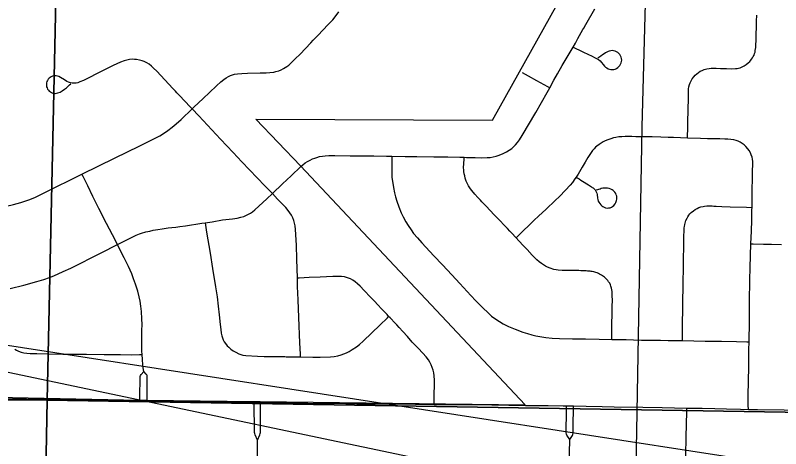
# Model space of a CAD drawing. Extents: x 0 to 34, y 0 to 22.
# Drawn here: x 4.409 to 5.051, y 15.907 to 16.271 of the extents above; entities that cross this region are included whole.
import ezdxf

# ---------------------------------------------------------------- set-up
doc = ezdxf.new("R2010")
doc.units = 0
for name, color, linetype in [('GM_X_City_Street', 7, 'Continuous'), ('GM_X_Corporation', 7, 'Continuous'), ('GM_X_Minor_River', 7, 'Continuous'), ('GM_X_Township_Road', 7, 'Continuous'), ('SH_Text', 7, 'Continuous')]:
    doc.layers.add(name, color=color, linetype=linetype)

msp = doc.modelspace()

# ---------------------------------------------------------------- linework, layer by layer
at = {"layer": 'GM_X_City_Street'}
for points in [[(4.64822, 15.98421), (4.64811, 15.98656), (4.64765, 15.99604), (4.64681, 16.01717), (4.6462, 16.03208), (4.64576, 16.04327), (4.64558, 16.05017), (4.64518, 16.06627), (4.64477, 16.07805), (4.64415, 16.09106), (4.64381, 16.09408), (4.64331, 16.09643), (4.64261, 16.09872), (4.64169, 16.10093), (4.64059, 16.10307), (4.63933, 16.10514), (4.63792, 16.1071), (4.63597, 16.10944), (4.63345, 16.11212), (4.62904, 16.1165), (4.62458, 16.12121), (4.62348, 16.12237), (4.62265, 16.12328), (4.62177, 16.12417), (4.61836, 16.12779), (4.599, 16.14801), (4.59171, 16.15567), (4.58115, 16.16706), (4.5628, 16.1865), (4.55724, 16.19235), (4.55552, 16.19415), (4.54659, 16.20371), (4.54444, 16.20593), (4.54317, 16.20732), (4.54103, 16.20956), (4.52747, 16.22409), (4.52486, 16.22668), (4.52304, 16.2283), (4.52114, 16.22978), (4.51912, 16.23103), (4.51696, 16.23204), (4.51528, 16.23267), (4.51297, 16.23331), (4.5106, 16.23374), (4.50871, 16.23395), (4.50702, 16.23402), (4.50466, 16.23384), (4.50233, 16.23336), (4.50004, 16.23267), (4.49721, 16.23156), (4.49107, 16.22865), (4.48211, 16.22433), (4.46598, 16.21622), (4.46305, 16.21494), (4.46119, 16.21433), (4.45991, 16.21402), (4.45792, 16.21382), (4.45657, 16.2139), (4.45525, 16.21413), (4.45334, 16.21478), (4.45214, 16.21537), (4.44994, 16.21671), (4.44684, 16.21872), (4.44527, 16.2195), (4.4442, 16.21986), (4.44313, 16.22007), (4.44202, 16.22015), (4.44094, 16.22004), (4.43989, 16.21976), (4.43888, 16.21931), (4.43794, 16.21874), (4.43709, 16.21803), (4.43635, 16.2172), (4.43575, 16.21628), (4.43529, 16.21528), (4.43499, 16.21423), (4.43485, 16.21313), (4.43488, 16.21204), (4.43508, 16.21096), (4.43544, 16.20991), (4.43594, 16.20892), (4.43657, 16.20801), (4.43733, 16.20721), (4.43819, 16.20654), (4.43915, 16.20602), (4.44019, 16.20564), (4.44126, 16.20541), (4.44237, 16.20536), (4.44348, 16.20546), (4.44457, 16.20572), (4.44632, 16.20643), (4.44817, 16.20751), (4.45009, 16.20883), (4.45173, 16.21011), (4.45327, 16.21153), (4.45434, 16.2125), (4.45537, 16.21345)], [(4.40441, 16.04142), (4.41605, 16.04447), (4.42689, 16.04739), (4.43286, 16.0492), (4.43759, 16.05082), (4.44109, 16.05218), (4.44907, 16.05574), (4.4553, 16.0586), (4.46086, 16.06141), (4.47533, 16.0686), (4.47915, 16.07066), (4.48244, 16.07242), (4.49302, 16.07763), (4.49447, 16.07836), (4.50577, 16.08409), (4.5102, 16.08624), (4.51303, 16.08741), (4.51475, 16.08798), (4.51826, 16.08903), (4.52162, 16.08981), (4.52441, 16.0904), (4.5283, 16.09111), (4.53211, 16.09173), (4.53718, 16.09241), (4.54017, 16.09281), (4.54345, 16.09315), (4.547, 16.09353), (4.55174, 16.09425), (4.56544, 16.09633), (4.56814, 16.09673), (4.57408, 16.09761), (4.5826, 16.09907), (4.59124, 16.1001), (4.59497, 16.10072), (4.59805, 16.1014), (4.60051, 16.10208), (4.60293, 16.10299), (4.60467, 16.10385), (4.60633, 16.10486), (4.60791, 16.10599), (4.60985, 16.10762), (4.62001, 16.11681), (4.62458, 16.12121), (4.63302, 16.12933), (4.64026, 16.13611), (4.64858, 16.144)], [(4.51656, 15.97188), (4.51615, 15.97508), (4.51588, 15.97755), (4.51543, 15.98193), (4.51518, 15.98604), (4.51505, 15.98883), (4.51491, 15.9938), (4.51508, 16.00626), (4.51517, 16.01121), (4.51505, 16.01614), (4.51464, 16.0223), (4.51417, 16.02659), (4.51351, 16.03084), (4.51276, 16.03445), (4.51152, 16.03922), (4.50973, 16.04513), (4.50812, 16.0498), (4.50653, 16.05381), (4.50373, 16.06), (4.50021, 16.06724), (4.49563, 16.07607), (4.49447, 16.07836), (4.49031, 16.08661), (4.48546, 16.09601), (4.47904, 16.1088), (4.47399, 16.1188), (4.46967, 16.12776), (4.46567, 16.13559), (4.46466, 16.13757)], [(4.56814, 16.09673), (4.56943, 16.0889), (4.57236, 16.07111), (4.57431, 16.05822), (4.57693, 16.0429), (4.57769, 16.03797), (4.57826, 16.03448), (4.57914, 16.02686), (4.58001, 16.01946), (4.58082, 16.01139), (4.5812, 16.0071), (4.58166, 16.00408), (4.58218, 16.00174), (4.58272, 16.00003), (4.58339, 15.99838), (4.58422, 15.99681), (4.58519, 15.99534), (4.5867, 15.9935), (4.58795, 15.9922), (4.58976, 15.99063), (4.5917, 15.98923), (4.59379, 15.98802), (4.59649, 15.98666), (4.59813, 15.98605), (4.59983, 15.98567), (4.60221, 15.98542), (4.61211, 15.98468), (4.61766, 15.9845), (4.62883, 15.98439), (4.63504, 15.98434), (4.63628, 15.98429), (4.64822, 15.98421), (4.65866, 15.98393), (4.66485, 15.98398), (4.67349, 15.98428), (4.67652, 15.98455), (4.6795, 15.98508), (4.68243, 15.98584), (4.68472, 15.98663), (4.68695, 15.98757), (4.6891, 15.98867), (4.69171, 15.99023), (4.69526, 15.99264), (4.69767, 15.99452), (4.70089, 15.99735), (4.70802, 16.00424), (4.71471, 16.01077), (4.72113, 16.01705), (4.72223, 16.01813)], [(4.76033, 15.94427), (4.76056, 15.95226), (4.76081, 15.96092), (4.76074, 15.9646), (4.76047, 15.96825), (4.76013, 15.97064), (4.75959, 15.97298), (4.75885, 15.97526), (4.75793, 15.97748), (4.75682, 15.97961), (4.75554, 15.98166), (4.75373, 15.98408), (4.75091, 15.98733), (4.74713, 15.9914), (4.74207, 15.9966), (4.73799, 16.00113), (4.73417, 16.00538), (4.73113, 16.00876), (4.72909, 16.01093), (4.72675, 16.01343), (4.72432, 16.01601), (4.72346, 16.01689), (4.72223, 16.01813), (4.72086, 16.01959), (4.71851, 16.02213), (4.71623, 16.0246), (4.71311, 16.02791), (4.71028, 16.03092), (4.70707, 16.03432), (4.70173, 16.03996), (4.69835, 16.04355), (4.69613, 16.04561), (4.69425, 16.04711), (4.69225, 16.04843), (4.69013, 16.04956), (4.68849, 16.05027), (4.68681, 16.05084), (4.68507, 16.05125), (4.68272, 16.05158), (4.6797, 16.05169), (4.6754, 16.05157), (4.66484, 16.05104), (4.65553, 16.05079), (4.64712, 16.05026), (4.64558, 16.05017)], [(4.40826, 15.99064), (4.4098, 15.98972), (4.41141, 15.98895), (4.41364, 15.98815), (4.41597, 15.98759), (4.41836, 15.98723), (4.42139, 15.98698), (4.42694, 15.9869), (4.43629, 15.98677), (4.4487, 15.98654), (4.4686, 15.98629), (4.48352, 15.98615), (4.4972, 15.98608), (4.50652, 15.98598), (4.51314, 15.98603), (4.51518, 15.98604)], [(4.51323, 15.94738), (4.51326, 15.9487), (4.51342, 15.95626), (4.51351, 15.96125), (4.51347, 15.96339), (4.51351, 15.96675), (4.51358, 15.96763), (4.51391, 15.96862), (4.51452, 15.96944), (4.51656, 15.97188)], [(4.51953, 15.94732), (4.51953, 15.9483), (4.51953, 15.96279), (4.5195, 15.96461), (4.51952, 15.96703), (4.51952, 15.9677), (4.51945, 15.96838), (4.5192, 15.96914), (4.51874, 15.96969), (4.51656, 15.97188)]]:
    msp.add_lwpolyline(points, dxfattribs=at)
at = {"layer": 'GM_X_Corporation'}
for points in [[(4.45758, 16.96884), (4.43539, 15.94772), (3.42156, 15.95047), (3.43407, 16.44072), (4.34219, 16.86945), (4.29316, 16.97456)], [(4.45758, 16.96884), (5.47838, 16.95118), (5.45089, 15.93126), (4.43539, 15.94772)], [(3.42156, 15.95047), (4.43539, 15.94772), (4.41668, 14.93339), (3.40873, 14.94631)], [(4.43539, 15.94772), (5.45089, 15.93126), (5.42802, 14.91887), (4.41668, 14.93339)]]:
    msp.add_lwpolyline(points, close=True, dxfattribs=at)
msp.add_lwpolyline([(4.21914, 15.95399), (4.513, 15.94794), (4.51931, 15.94788), (4.6091, 15.9466), (4.6144, 15.94655), (4.83686, 15.94394), (4.64835, 16.14456), (4.61059, 16.18365), (4.80944, 16.18301), (4.95035, 16.43559)], dxfattribs=at)
at = {"layer": 'GM_X_Minor_River'}
msp.add_lwpolyline([(4.98588, 17.76947), (4.9787, 17.56607), (4.96999, 17.29932), (4.96524, 17.16538), (4.95657, 16.93205), (4.9509, 16.75638), (4.94055, 16.39518), (4.9347, 16.1774), (4.93025, 15.92165), (4.9265, 15.72131), (4.92336, 15.4796), (4.92222, 15.27619), (4.92282, 15.17713), (4.92051, 14.91302), (4.91908, 14.60032), (4.91777, 14.44208)], dxfattribs=at)
at = {"layer": 'GM_X_Township_Road'}
msp.add_line((4.87369, 15.88533), (4.87443, 15.91471), dxfattribs=at)
for points in [[(4.55724, 16.19235), (4.55877, 16.19381), (4.56646, 16.20107), (4.57186, 16.20623), (4.57771, 16.21178), (4.5814, 16.21505), (4.58379, 16.21695), (4.58579, 16.21831), (4.58786, 16.21953), (4.58949, 16.2203), (4.59115, 16.22093), (4.59287, 16.22141), (4.59523, 16.22182), (4.59888, 16.22218), (4.60381, 16.2224), (4.61435, 16.22253), (4.61938, 16.22261), (4.62254, 16.22282), (4.62569, 16.22325), (4.62758, 16.22368), (4.63005, 16.22439), (4.632, 16.22506), (4.63401, 16.22617), (4.63682, 16.22802), (4.63833, 16.22919), (4.64116, 16.23172), (4.64386, 16.23436), (4.64781, 16.23837), (4.65677, 16.24787), (4.65896, 16.25007), (4.66114, 16.25228), (4.66286, 16.25409), (4.67147, 16.26308), (4.67528, 16.26724), (4.67808, 16.27063), (4.6803, 16.2737)], [(4.87702, 16.24425), (4.87899, 16.24764), (4.8811, 16.25145), (4.88533, 16.25906), (4.88597, 16.26011), (4.88782, 16.26334), (4.89523, 16.27628)], [(4.97317, 16.16781), (4.9734, 16.17753), (4.97349, 16.18444), (4.97357, 16.18816), (4.97376, 16.1925), (4.97401, 16.20062), (4.97396, 16.20315), (4.97388, 16.20683), (4.97401, 16.20923), (4.97427, 16.21099), (4.97472, 16.21269), (4.97535, 16.21432), (4.97615, 16.21593), (4.97706, 16.21746), (4.97849, 16.21936), (4.9797, 16.22068), (4.98102, 16.22189), (4.98241, 16.22299), (4.98389, 16.22394), (4.98547, 16.22471), (4.98713, 16.22533), (4.98946, 16.22594), (4.99121, 16.22627), (4.99298, 16.22642), (4.99541, 16.22647), (4.99723, 16.22647), (5.00094, 16.22639), (5.00588, 16.22614), (5.01027, 16.22599), (5.01343, 16.22616), (5.01473, 16.22623), (5.01602, 16.22649), (5.01729, 16.22688), (5.01909, 16.22764), (5.02082, 16.22858), (5.02243, 16.22969), (5.02392, 16.2309), (5.02532, 16.23222), (5.02618, 16.23318), (5.02698, 16.23418), (5.02771, 16.23523), (5.02839, 16.23635), (5.02897, 16.23754), (5.02947, 16.23878), (5.02981, 16.24005), (5.03006, 16.2413), (5.0304, 16.24377), (5.0306, 16.24629), (5.03069, 16.24942), (5.03075, 16.25189), (5.03085, 16.25561), (5.03101, 16.26047), (5.03118, 16.26592), (5.03134, 16.271)], [(4.85742, 16.21007), (4.86092, 16.21644), (4.86397, 16.22177), (4.86802, 16.22884), (4.87205, 16.23574), (4.87702, 16.24425)], [(4.87702, 16.24425), (4.87775, 16.24386), (4.87996, 16.2428), (4.882, 16.24181), (4.88571, 16.24001), (4.88938, 16.23824), (4.89302, 16.23648), (4.89507, 16.23549), (4.89675, 16.23469), (4.89834, 16.23373), (4.89977, 16.23256), (4.90103, 16.23118), (4.90222, 16.22974)], [(4.90222, 16.22974), (4.90341, 16.22831), (4.9043, 16.22744), (4.90529, 16.22671), (4.90638, 16.22612), (4.90755, 16.2257), (4.90876, 16.22544), (4.90999, 16.22537), (4.91123, 16.22549), (4.91243, 16.22579), (4.91355, 16.22629), (4.91459, 16.22698), (4.91551, 16.22781), (4.9163, 16.22877), (4.91695, 16.22982), (4.91746, 16.23095), (4.91779, 16.23215), (4.9179, 16.23338), (4.91779, 16.23461), (4.91748, 16.23581), (4.91696, 16.23692), (4.91628, 16.23796), (4.91547, 16.2389), (4.91453, 16.23971), (4.91348, 16.24037), (4.91234, 16.24084), (4.91113, 16.24114), (4.90989, 16.24124), (4.90866, 16.24115), (4.90745, 16.24086), (4.9064, 16.24048), (4.90533, 16.23994), (4.90431, 16.23935), (4.90307, 16.23857), (4.90164, 16.23762), (4.90033, 16.23666), (4.89795, 16.235)], [(4.85742, 16.21007), (4.85597, 16.21087), (4.84659, 16.216), (4.83958, 16.21995), (4.83465, 16.22255)], [(4.78563, 16.15173), (4.78757, 16.15167), (4.79495, 16.15142), (4.79997, 16.15129), (4.80498, 16.15145), (4.80751, 16.15167), (4.81004, 16.15208), (4.81254, 16.15268), (4.81496, 16.15352), (4.81844, 16.155), (4.82129, 16.15639), (4.8235, 16.15769), (4.82559, 16.1592), (4.82705, 16.16046), (4.82886, 16.16228), (4.83052, 16.16423), (4.83203, 16.16628), (4.8344, 16.17), (4.84573, 16.18933), (4.85524, 16.2061), (4.85742, 16.21007)], [(4.46466, 16.13757), (4.49269, 16.15124), (4.51282, 16.16105), (4.52565, 16.16744), (4.53006, 16.1698), (4.5333, 16.17174), (4.53694, 16.17422), (4.54043, 16.17689), (4.5438, 16.17971), (4.54795, 16.1835), (4.55724, 16.19235)], [(4.97317, 16.16781), (4.96128, 16.16827), (4.95695, 16.1684), (4.95076, 16.16862), (4.94352, 16.16877), (4.9378, 16.1689), (4.93338, 16.16896), (4.92962, 16.16901), (4.92649, 16.16905), (4.92402, 16.16908), (4.9209, 16.16913), (4.91799, 16.16898), (4.91544, 16.16881), (4.91291, 16.16844), (4.91104, 16.16802), (4.90863, 16.1673), (4.90627, 16.16644), (4.90393, 16.16544), (4.90221, 16.16459), (4.90055, 16.16363), (4.89894, 16.16254), (4.89696, 16.16096), (4.89601, 16.16011), (4.89466, 16.15874), (4.8934, 16.15729), (4.89225, 16.15576), (4.89048, 16.15315), (4.88949, 16.15154), (4.88732, 16.14776), (4.88483, 16.14348), (4.8836, 16.14133), (4.88136, 16.13764), (4.87969, 16.13513)], [(5.02733, 16.10957), (5.02746, 16.11446), (5.02738, 16.1238), (5.02764, 16.13435), (5.02769, 16.13745), (5.0278, 16.14116), (5.02791, 16.14489), (5.02791, 16.14807), (5.02773, 16.15002), (5.02733, 16.15195), (5.0267, 16.1538), (5.02592, 16.15559), (5.02498, 16.1573), (5.02386, 16.1589), (5.02213, 16.16086), (5.02069, 16.16217), (5.01914, 16.16335), (5.01747, 16.16436), (5.01571, 16.16522), (5.01386, 16.16588), (5.01196, 16.16637), (5.00957, 16.1667), (5.00693, 16.16693), (5.00443, 16.167), (5.00036, 16.16708), (4.99494, 16.16718), (4.99, 16.16731), (4.98406, 16.16747), (4.97317, 16.16781)], [(4.64858, 16.144), (4.65018, 16.14548), (4.6521, 16.14694), (4.65413, 16.14824), (4.65626, 16.14936), (4.65826, 16.15034), (4.66015, 16.15107), (4.66191, 16.15162), (4.66423, 16.15227), (4.6666, 16.15273), (4.669, 16.15301), (4.67205, 16.15318), (4.67697, 16.15323), (4.69, 16.15305), (4.69498, 16.15305), (4.6981, 16.15298), (4.70431, 16.15283), (4.70991, 16.15284), (4.72047, 16.15277), (4.72484, 16.15267)], [(4.72484, 16.15267), (4.72483, 16.15046), (4.72476, 16.13903), (4.72502, 16.13474), (4.72535, 16.13169), (4.72626, 16.12623), (4.72715, 16.12201), (4.72801, 16.11842), (4.72904, 16.11489), (4.73069, 16.11026), (4.73281, 16.10515), (4.73441, 16.10183), (4.73676, 16.0975), (4.73863, 16.09433), (4.74102, 16.09076), (4.74322, 16.08781), (4.74633, 16.08399), (4.75004, 16.07985), (4.76017, 16.06896), (4.76748, 16.06133), (4.77513, 16.05316), (4.78185, 16.04583), (4.79113, 16.03582), (4.79541, 16.03133), (4.79801, 16.02866), (4.80102, 16.02552), (4.80593, 16.02085), (4.80871, 16.01846), (4.81065, 16.01699), (4.81525, 16.01391), (4.81841, 16.01201), (4.82273, 16.0097), (4.82836, 16.00738), (4.83474, 16.00502), (4.83883, 16.00368), (4.84238, 16.00273), (4.84573, 16.00182), (4.84921, 16.00112), (4.85423, 16.00042), (4.85938, 15.99987), (4.86565, 15.99959), (4.87652, 15.99941), (4.88754, 15.99921), (4.89896, 15.99901), (4.90948, 15.99883)], [(4.72484, 16.15267), (4.736, 16.15243), (4.74595, 16.15239), (4.76023, 16.15222), (4.77201, 16.15197), (4.78194, 16.15186), (4.78563, 16.15173)], [(4.82919, 16.08411), (4.82532, 16.08819), (4.8241, 16.08958), (4.82193, 16.0918), (4.81853, 16.0954), (4.81603, 16.09816), (4.81085, 16.10351), (4.80399, 16.11069), (4.80058, 16.1143), (4.79932, 16.11568), (4.79714, 16.11797), (4.79467, 16.12078), (4.79346, 16.12215), (4.79185, 16.12406), (4.79037, 16.12613), (4.78934, 16.12775), (4.78813, 16.13001), (4.78735, 16.13178), (4.78657, 16.13422), (4.78609, 16.13607), (4.78575, 16.13795), (4.78548, 16.13983), (4.78531, 16.14131), (4.7852, 16.14299), (4.78555, 16.15011), (4.78563, 16.15173)], [(4.37381, 16.10399), (4.39034, 16.10809), (4.40727, 16.11221), (4.41333, 16.11379), (4.41753, 16.11508), (4.42106, 16.11638), (4.42567, 16.11834), (4.43301, 16.1218), (4.46466, 16.13757)], [(4.87969, 16.13513), (4.87864, 16.13356), (4.87645, 16.13061), (4.8745, 16.12825), (4.87078, 16.12413), (4.86567, 16.11878), (4.86215, 16.11533), (4.85445, 16.10816), (4.84812, 16.10222), (4.84451, 16.09884), (4.83083, 16.08569), (4.82919, 16.08411)], [(4.87969, 16.13513), (4.8805, 16.13457), (4.88216, 16.13352), (4.88366, 16.13257), (4.88648, 16.13079), (4.88855, 16.12948), (4.8901, 16.1285), (4.89255, 16.12695), (4.89316, 16.12646), (4.89387, 16.12595), (4.89476, 16.12512), (4.89551, 16.12426), (4.8965, 16.12273), (4.89696, 16.1216), (4.89724, 16.12043), (4.89763, 16.11738), (4.89786, 16.11617), (4.89825, 16.115), (4.8988, 16.11391), (4.89947, 16.11287), (4.90025, 16.1119), (4.90114, 16.11104), (4.90213, 16.11029), (4.90323, 16.10972), (4.9044, 16.10932), (4.90561, 16.10914), (4.90685, 16.10917), (4.90806, 16.10942), (4.90921, 16.10987), (4.91029, 16.11049), (4.91129, 16.11123), (4.9125, 16.11261), (4.91306, 16.11369), (4.91361, 16.11544), (4.91382, 16.11665), (4.91383, 16.11788), (4.91367, 16.11911), (4.91337, 16.1203), (4.91288, 16.12144), (4.91216, 16.12244), (4.91075, 16.12374), (4.90979, 16.12438), (4.90883, 16.12495), (4.90746, 16.12551), (4.90597, 16.12579), (4.90472, 16.12582), (4.90326, 16.12579), (4.90205, 16.12566), (4.9007, 16.1254), (4.89967, 16.12508), (4.89838, 16.12469), (4.89755, 16.12437), (4.89658, 16.12405)], [(4.96886, 15.99779), (4.96888, 15.99957), (4.96895, 16.00903), (4.96904, 16.0147), (4.96914, 16.02161), (4.96927, 16.03091), (4.96945, 16.04292), (4.96953, 16.04769), (4.96968, 16.05789), (4.96973, 16.06077), (4.96986, 16.06826), (4.96999, 16.07492), (4.97008, 16.0801), (4.97016, 16.08446), (4.97016, 16.08635), (4.97024, 16.08915), (4.97032, 16.0908), (4.9704, 16.09252), (4.97048, 16.09375), (4.97075, 16.09543), (4.97135, 16.09757), (4.97177, 16.0986), (4.97278, 16.10073), (4.97337, 16.10175), (4.97437, 16.10321), (4.97511, 16.10411), (4.97634, 16.10537), (4.97815, 16.1069), (4.97958, 16.10791), (4.98113, 16.10876), (4.98277, 16.10946), (4.98445, 16.11003), (4.98619, 16.11046), (4.98737, 16.11067), (4.98923, 16.11087), (4.99104, 16.11095), (4.99375, 16.11087), (4.99531, 16.11079), (4.99713, 16.11071), (5.0019, 16.11047), (5.00889, 16.11023), (5.02279, 16.10974), (5.02733, 16.10957)], [(5.02641, 16.07897), (5.0268, 16.08958), (5.02708, 16.09891), (5.02727, 16.1076), (5.02733, 16.10957)], [(4.90948, 15.99883), (4.90953, 16.00194), (4.9097, 16.01165), (4.90984, 16.0202), (4.90994, 16.0262), (4.91002, 16.03213), (4.90993, 16.03525), (4.90993, 16.03731), (4.90976, 16.03912), (4.9096, 16.04052), (4.90927, 16.04175), (4.90878, 16.04356), (4.90845, 16.04463), (4.90779, 16.04595), (4.90689, 16.04726), (4.90614, 16.04825), (4.90524, 16.04932), (4.90441, 16.05014), (4.90335, 16.05113), (4.90104, 16.05269), (4.89923, 16.05368), (4.89849, 16.05409), (4.89722, 16.05466), (4.89619, 16.05507), (4.89545, 16.05532), (4.89446, 16.05565), (4.89319, 16.05589), (4.89228, 16.05597), (4.89138, 16.05606), (4.89051, 16.05614), (4.8892, 16.0562), (4.88801, 16.05628), (4.88496, 16.0564), (4.88356, 16.05647), (4.88196, 16.05655), (4.87846, 16.05657), (4.87583, 16.05659), (4.87353, 16.05661), (4.86975, 16.05663), (4.86785, 16.05666), (4.86468, 16.05694), (4.86279, 16.05721), (4.86091, 16.05761), (4.8579, 16.05854), (4.85556, 16.05949), (4.85385, 16.06031), (4.85216, 16.06129), (4.85059, 16.06242), (4.84861, 16.06398), (4.84671, 16.06565), (4.84494, 16.06742), (4.84277, 16.06966), (4.83839, 16.07436), (4.83557, 16.07737), (4.83152, 16.08165), (4.82919, 16.08411)], [(5.02487, 15.99681), (5.02502, 16.00383), (5.02512, 16.00693), (5.02515, 16.00881), (5.02511, 16.01815), (5.02525, 16.03056), (5.02551, 16.04857), (5.02577, 16.05913), (5.02641, 16.07897)], [(5.02641, 16.07897), (5.02822, 16.07897), (5.03693, 16.07884), (5.04374, 16.07879), (5.05218, 16.07861)], [(4.90948, 15.99883), (4.91597, 15.99872), (4.92154, 15.99862), (4.92775, 15.99844), (4.93455, 15.99826), (4.93854, 15.99827), (4.94385, 15.99828), (4.95038, 15.99815), (4.95689, 15.99802), (4.96807, 15.99781), (4.96886, 15.99779)], [(4.96886, 15.99779), (4.98794, 15.99737), (5.0016, 15.99727), (5.01436, 15.99715), (5.02286, 15.99687), (5.02487, 15.99681)], [(5.02421, 15.94008), (5.02415, 15.94352), (5.02401, 15.9516), (5.02451, 15.97584), (5.02474, 15.99015), (5.02487, 15.99681)], [(4.28532, 15.95166), (4.3002, 15.95126), (4.33863, 15.95044), (4.37587, 15.94945), (4.41818, 15.94905), (4.43933, 15.94871), (4.46357, 15.94811), (4.49467, 15.94757), (4.51323, 15.94738)], [(4.51323, 15.94738), (4.51953, 15.94732), (4.52079, 15.94731), (4.53198, 15.94706), (4.54255, 15.94687), (4.55934, 15.94659), (4.57427, 15.94645), (4.59417, 15.94618), (4.60933, 15.94604)], [(4.60933, 15.94604), (4.61463, 15.94599), (4.62091, 15.94594), (4.65449, 15.94534), (4.68621, 15.94489), (4.69554, 15.94484), (4.73845, 15.94462), (4.74466, 15.94447), (4.75026, 15.94441), (4.76033, 15.94427)], [(4.61207, 15.91435), (4.61022, 15.9187), (4.60986, 15.91977), (4.60971, 15.92064), (4.60965, 15.92176), (4.60934, 15.94511), (4.60933, 15.94604)], [(4.61207, 15.91435), (4.61399, 15.9186), (4.61441, 15.91984), (4.61461, 15.92064), (4.61471, 15.92151), (4.61468, 15.92324), (4.61473, 15.92696), (4.61474, 15.93795), (4.61464, 15.94491), (4.61463, 15.94599)], [(4.76033, 15.94427), (4.77203, 15.94411), (4.77949, 15.94405), (4.80872, 15.94384), (4.83708, 15.94339)], [(4.83708, 15.94339), (4.84258, 15.9433), (4.85625, 15.94322), (4.86867, 15.94303), (4.8715, 15.943)], [(4.87443, 15.91471), (4.87176, 15.91849), (4.87143, 15.9192), (4.8713, 15.92038), (4.87131, 15.92168), (4.87135, 15.92658), (4.8714, 15.93294), (4.87149, 15.94171), (4.8715, 15.943)], [(4.8715, 15.943), (4.87741, 15.94292), (4.88792, 15.94279), (4.90159, 15.94248), (4.91153, 15.94231), (4.93576, 15.94193), (4.95191, 15.94169), (4.97257, 15.94115)], [(4.87443, 15.91471), (4.87646, 15.91817), (4.87685, 15.91908), (4.87706, 15.92019), (4.87717, 15.9213), (4.87711, 15.92403), (4.87704, 15.9271), (4.87736, 15.9408), (4.87741, 15.94292)], [(4.96952, 15.78345), (4.96976, 15.79439), (4.97024, 15.81322), (4.97056, 15.83297), (4.9708, 15.8481), (4.97112, 15.87163), (4.97136, 15.88652), (4.97176, 15.90133), (4.97193, 15.91696), (4.97249, 15.93809), (4.97257, 15.94115)], [(4.97257, 15.94115), (4.97799, 15.94101), (4.98545, 15.94097), (4.996, 15.94087), (5.00593, 15.9405), (5.01773, 15.94016), (5.02421, 15.94008)], [(5.02421, 15.94008), (5.03203, 15.93997), (5.05439, 15.93957), (5.08235, 15.93913), (5.09913, 15.93883), (5.10909, 15.93879), (5.11907, 15.93878), (5.13584, 15.93875), (5.14432, 15.93875), (5.16595, 15.93859)], [(4.61173, 15.89206), (4.61172, 15.89297), (4.61208, 15.90539), (4.61207, 15.91435)]]:
    msp.add_lwpolyline(points, dxfattribs=at)
at = {"layer": 'SH_Text'}
msp.add_lwpolyline([(3.99293, 16.05737), (9.3797, 15.22429), (9.3797, 14.92419)], close=True, dxfattribs=at)

doc.saveas('drawing.dxf')
